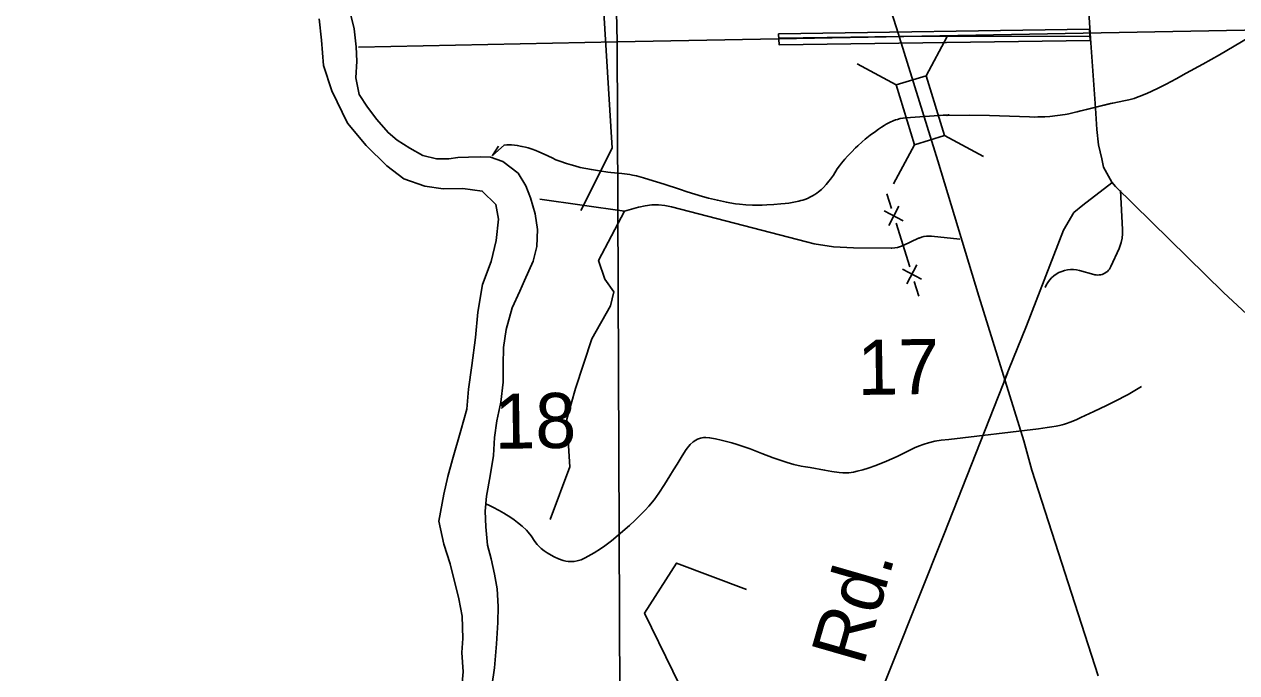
# Model space of a CAD drawing. Extents: x 2480962 to 2688785, y 277103 to 599240.
# Drawn here: x 2549065 to 2558984, y 512805 to 518104 of the extents above; entities that cross this region are included whole.
import ezdxf

# ---------------------------------------------------------------- set-up
doc = ezdxf.new("R2010")
doc.units = 0
for name, color, linetype in [('Bridges', 7, 'Continuous'), ('Lakes and Ponds', 7, 'Continuous'), ('Level 31', 7, 'Continuous'), ('Local Roads Improved', 7, 'Continuous'), ('Local Roads Related Text', 7, 'Continuous'), ('Local Roads Unimproved', 7, 'Continuous'), ('Narrow River Creek and Branch and Slough', 7, 'Continuous'), ('Section Lines', 7, 'Continuous'), ('Section Numbers', 7, 'Continuous'), ('Uninventoried Roads and Features', 7, 'Continuous'), ('US Routes Highway Center Lines', 7, 'Continuous')]:
    doc.layers.add(name, color=color, linetype=linetype)

msp = doc.modelspace()

# ---------------------------------------------------------------- linework, layer by layer
at = {"layer": 'Bridges'}
for p, q in [((2556443.493, 517683.952), (2556613.848, 518003.407)), ((2556198.589, 517609.402), (2555879.134, 517779.757)), ((2556592.593, 517194.143), (2556912.048, 517023.788)), ((2556347.688, 517119.593), (2556177.334, 516800.138))]:
    msp.add_line(p, q, dxfattribs=at)
msp.add_lwpolyline([(2556443.493, 517683.952), (2556592.593, 517194.143), (2556347.688, 517119.593), (2556198.589, 517609.402)], close=True, dxfattribs=at)
at = {"layer": 'Lakes and Ponds'}
for points in [[(2551706.475, 518297.392), (2551763.483, 518067.094), (2551780.13, 517918.82), (2551786.637, 517802.579), (2551777.231, 517666.226), (2551805.827, 517530.029), (2551874.285, 517426.068), (2551948.726, 517326.141), (2552041.202, 517218.269), (2552115.477, 517156.429), (2552219.77, 517090.702), (2552326.038, 517030.998), (2552438.165, 517003.391), (2552538.17, 517003.798), (2552612.131, 517014.123), (2552700.118, 517018.492), (2552796.114, 517020.888), (2552878.135, 517017.213), (2552980.288, 516983.552), (2553104.714, 516887.838), (2553167.172, 516783.852), (2553207.602, 516685.791), (2553244.172, 516555.64), (2553264.732, 516427.429), (2553259.335, 516289.088), (2553227.859, 516168.683), (2553158.546, 516010.035), (2553118.928, 515921.67), (2553055.511, 515787.103), (2553008.277, 515610.503), (2552986.924, 515462.074), (2552983.544, 515319.733), (2552984.156, 515179.412), (2552962.863, 515016.951), (2552931.526, 514864.472), (2552912.119, 514728.079), (2552904.765, 514579.707), (2552875.49, 514413.205), (2552846.214, 514246.702), (2552834.747, 514124.373), (2552841.298, 513998.109), (2552855.954, 513847.823), (2552884.445, 513735.68), (2552912.988, 513611.511), (2552933.514, 513491.317)], [(2552643.11, 512662.225), (2552656.455, 512812.626), (2552645.772, 512968.942), (2552653.266, 513085.241), (2552648.47, 513267.641), (2552619.857, 513407.848), (2552548.604, 513694.218), (2552497.892, 513856.384), (2552457.069, 514044.652), (2552498.118, 514263.322), (2552531.491, 514407.791), (2552568.88, 514548.268), (2552637.861, 514783.089), (2552685.103, 514957.683), (2552700.387, 515122.124), (2552725.541, 515316.675), (2552756.546, 515545.328), (2552775.646, 515751.881), (2552814.66, 515978.562), (2552885.85, 516165.283), (2552927.101, 516337.848), (2552944.35, 516510.316), (2552921.816, 516632.505), (2552811.338, 516740.304), (2552653.234, 516761.71), (2552493.235, 516759.052), (2552343.131, 516780.49), (2552170.852, 516841.93), (2552032.382, 516947.61), (2551861.648, 517113.297), (2551710.836, 517297.106), (2551581.677, 517561.188), (2551512.773, 517767.383), (2551497.871, 517973.798), (2551479.11, 518148.123)], [(2552933.514, 513491.317), (2552942.153, 513345.016), (2552940.721, 513214.709), (2552929.472, 513042.266), (2552912.328, 512845.744), (2552890.983, 512695.311)]]:
    msp.add_lwpolyline(points, dxfattribs=at)
at = {"layer": 'Level 31'}
msp.add_lwpolyline([(2555235.559, 518025.897), (2557780.108, 518065.349), (2557785.561, 517971.915), (2555240.419, 517937.097)], close=True, dxfattribs=at)
at = {"layer": 'Local Roads Improved'}
for p, q in [((2556220.975, 518003.129), (2555240.497, 517990.699)), ((2556220.544, 518003.226), (2557784.995, 518006.605)), ((2558034.221, 516746.416), (2558050.245, 516426.434)), ((2558020.762, 516270.733), (2557954.695, 516124.489)), ((2557815.55, 516059.112), (2557697.991, 516091.396))]:
    msp.add_line(p, q, dxfattribs=at)
for points in [[(2557703.159, 519302.004), (2557788.121, 517989.82), (2557829.028, 517417.116), (2557838.468, 517244.046), (2557854.202, 517118.177), (2557879.376, 517004.895), (2557895.109, 516935.667), (2557961.191, 516812.945), (2557992.658, 516778.331), (2558876.887, 515912.982), (2559606.927, 515233.289), (2560248.859, 514613.385), (2561340.772, 513559.232), (2561775.02, 513153.305), (2561878.862, 513024.289), (2561973.264, 512904.714), (2561992.144, 512851.219), (2562051.932, 512731.644)], [(2557963.071, 516808.225), (2557725.455, 516625.062), (2557651.2, 516565.658), (2557567.044, 516422.099), (2557265.074, 515639.946), (2557081.911, 515189.465)], [(2558050.245, 516426.434), (2558050.163, 516391.137), (2558046.392, 516356.041), (2558038.972, 516321.531), (2558027.987, 516287.986), (2558020.762, 516270.733)], [(2557697.991, 516091.396), (2557673.807, 516096.693), (2557649.203, 516099.433), (2557624.446, 516099.587), (2557599.809, 516097.153), (2557575.562, 516092.155), (2557551.97, 516084.652), (2557529.291, 516074.723), (2557507.774, 516062.477), (2557487.655, 516048.051), (2557469.156, 516031.6), (2557452.476, 516013.305), (2557437.8, 515993.367), (2557425.288, 515972.004), (2557415.928, 515951.589)], [(2557954.695, 516124.489), (2557949.013, 516113.486), (2557942.212, 516103.137), (2557934.366, 516093.556), (2557925.562, 516084.848), (2557915.897, 516077.106), (2557905.475, 516070.418), (2557894.411, 516064.857), (2557882.826, 516060.482), (2557870.847, 516057.342), (2557858.606, 516055.472), (2557846.236, 516054.89), (2557833.873, 516055.605), (2557821.653, 516057.609), (2557815.55, 516059.112)]]:
    msp.add_lwpolyline(points, dxfattribs=at)
at = {"layer": 'Local Roads Unimproved'}
msp.add_lwpolyline([(2554204.325, 503518.863), (2554920.249, 504314.334), (2555178.777, 504592.749), (2556093.569, 505109.805), (2556332.21, 505249.013), (2556153.229, 505726.295), (2555616.286, 507695.086), (2555457.192, 509166.707), (2555377.645, 509842.857), (2555656.06, 510618.441), (2555755.494, 511553.12), (2555755.494, 511851.421), (2556590.738, 513939.533), (2557107.794, 515252.06)], dxfattribs=at)
at = {"layer": 'Narrow River Creek and Branch and Slough'}
for points in [[(2551479.11, 518148.123), (2551497.871, 517973.798), (2551512.773, 517767.383), (2551581.677, 517561.188), (2551710.836, 517297.106), (2551861.648, 517113.297), (2552032.382, 516947.61), (2552170.852, 516841.93), (2552343.131, 516780.49), (2552493.235, 516759.052), (2552653.234, 516761.71), (2552811.338, 516740.304), (2552921.816, 516632.505), (2552944.35, 516510.316), (2552927.101, 516337.848), (2552885.85, 516165.283), (2552814.66, 515978.562), (2552775.646, 515751.881), (2552756.546, 515545.328), (2552725.541, 515316.675), (2552700.387, 515122.124), (2552685.103, 514957.683), (2552637.861, 514783.089), (2552568.88, 514548.268), (2552531.491, 514407.791), (2552498.118, 514263.322), (2552457.069, 514044.652), (2552497.892, 513856.384), (2552548.604, 513694.218), (2552619.857, 513407.848), (2552648.47, 513267.641), (2552653.266, 513085.241), (2552645.772, 512968.942), (2552656.455, 512812.626), (2552643.11, 512662.225)], [(2557957.261, 517457.583), (2558072.79, 517480.184), (2558101.405, 517486.722), (2558143.925, 517498.273), (2558164.958, 517505.075), (2558185.812, 517512.712), (2558235.733, 517533.109), (2558278.717, 517552.091), (2558352.657, 517587.441), (2558407.289, 517615.37), (2558488.402, 517658.818), (2558569.13, 517703.223), (2558705.955, 517778.515), (2558841.973, 517855.145), (2558962.626, 517925.575), (2559083.253, 517996.043)], [(2556562.398, 517358.324), (2556581.665, 517360.275), (2556596.114, 517361.647), (2556606.953, 517362.522), (2556623.222, 517363.43), (2556631.364, 517363.644), (2556612.164, 517359.487), (2556800.716, 517361.276), (2556961.905, 517357.715), (2557125.785, 517352.121), (2557289.648, 517346.56), (2557325.997, 517346.111), (2557357.789, 517346.467), (2557413.394, 517348.701), (2557455.074, 517351.659), (2557517.559, 517358.036), (2557580.009, 517366.585), (2557596.145, 517369.291), (2557610.15, 517371.994), (2557949.041, 517455.533), (2557967.14, 517460.046), (2557679.582, 517389.255), (2557706.584, 517397.116)], [(2552945.992, 517108.876), (2552895.366, 517031.213), (2552990.618, 517116.905), (2553012.087, 517119.001), (2553028.181, 517119.726), (2553052.213, 517119.319), (2553075.992, 517116.949), (2553098.146, 517113.444), (2553136.782, 517105.865), (2553165.607, 517098.961), (2553187.118, 517093.092), (2553219.172, 517083.166), (2553250.931, 517071.885), (2553276.095, 517061.729), (2553319.032, 517042.169), (2553382.513, 517011.714), (2553414.646, 516997.485), (2553447.535, 516984.844), (2553499.862, 516967.141), (2553539.34, 516954.698), (2553569.122, 516946.01), (2553614.14, 516934.284), (2553659.653, 516924.455), (2553704.562, 516916.29), (2553772.051, 516905.314), (2553839.675, 516895.322), (2553864.781, 516892.152), (2553953.08, 516884.232), (2553997.103, 516879.35), (2554018.991, 516875.997), (2554040.761, 516871.777), (2554073.78, 516864.124), (2554131.006, 516848.898), (2554173.584, 516836.336), (2554300.626, 516796.217), (2554425.247, 516755.603), (2554487.498, 516735.128), (2554549.993, 516715.219), (2554614.176, 516696.417), (2554662.581, 516683.59), (2554735.743, 516666.077), (2554809.726, 516650.227), (2554836.065, 516645.209), (2554882.256, 516638.015), (2554916.969, 516633.849), (2554969.132, 516629.387), (2555021.377, 516626.834), (2555050.389, 516626.222), (2555101.214, 516626.577), (2555139.36, 516627.862), (2555196.582, 516631.091), (2555253.76, 516635.454), (2555290.923, 516639.296), (2555318.638, 516643.089), (2555360.056, 516650.146), (2555401.415, 516658.717), (2555418.781, 516662.967), (2555433.739, 516667.232), (2555459.406, 516675.999), (2555478.248, 516683.732), (2555492.158, 516690.218), (2555512.685, 516701.109), (2555532.821, 516713.462), (2555549.465, 516724.962), (2555563.383, 516735.492), (2555586.431, 516754.949), (2555602.741, 516770.382), (2555625.876, 516794.844), (2555647.711, 516820.831), (2555661.528, 516839.094), (2555683.958, 516872.112), (2555716.288, 516922.293), (2555733.219, 516946.785), (2555751.501, 516970.328), (2555778.919, 517002.211), (2555800.024, 517025.595), (2555832.565, 517059.937), (2555866.189, 517093.551), (2555885.308, 517111.791), (2555919.4, 517142.483), (2555945.598, 517164.635), (2555986.099, 517196.783), (2556028.291, 517228.027), (2556054.548, 517246.581), (2556077.852, 517262.348), (2556098.54, 517275.56), (2556116.897, 517286.52), (2556133.175, 517295.548), (2556147.597, 517302.949), (2556173.27, 517314.607), (2556192.916, 517322.121), (2556207.886, 517326.978), (2556230.747, 517332.888), (2556254.123, 517336.988), (2556276.648, 517339.11), (2556585.682, 517360.137)], [(2557361.143, 514797.708), (2557434.166, 514808.755), (2557470.639, 514814.546), (2557507.083, 514820.652), (2557533.109, 514825.851), (2557555.646, 514831.438), (2557575.192, 514837.038), (2557592.166, 514842.431), (2557621.594, 514852.84), (2557643.443, 514861.339), (2557675.879, 514874.965), (2557707.935, 514889.35), (2557814.049, 514938.897), (2557919.401, 514989.771), (2557988.317, 515023.744), (2558022.657, 515040.956), (2558056.858, 515058.481), (2558094.451, 515078.592), (2558122.341, 515094.204), (2558163.792, 515118.315), (2558204.906, 515143.052)], [(2552840.523, 514185.987), (2552870.678, 514172.062), (2552898.711, 514158.493), (2552950.078, 514131.865), (2552989.323, 514109.692), (2553046.931, 514073.301), (2553074.249, 514053.851), (2553100.011, 514033.658), (2553137.688, 514002.885), (2553173.874, 513970.196), (2553188.395, 513954.141), (2553211.086, 513923.819), (2553243.023, 513876.564), (2553260.145, 513853.821), (2553279.323, 513832.703), (2553294.038, 513819.481), (2553317.564, 513801.725), (2553342.645, 513785.106), (2553374.718, 513765.657), (2553399.166, 513752.466), (2553436.488, 513735.271), (2553474.619, 513721.632), (2553496.299, 513716.406), (2553515.964, 513713.766), (2553533.534, 513712.908), (2553564.668, 513714.588), (2553587.966, 513718.439), (2553622.082, 513728.254), (2553638.482, 513734.927), (2553654.268, 513742.747), (2553726.28, 513784.231), (2553777.9, 513817.178), (2553815.491, 513843.065), (2553870.407, 513884.006), (2553923.972, 513927.756), (2554015.968, 514007.684), (2554060.514, 514048.801), (2554103.837, 514091.631), (2554145.065, 514134.415), (2554175.293, 514167.002), (2554218.376, 514217.594), (2554238.462, 514244.006), (2554257.311, 514271.374), (2554302.827, 514342.467), (2554347.335, 514414.116), (2554376.466, 514461.695), (2554405.591, 514509.279), (2554439.809, 514564.856), (2554474.436, 514620.301), (2554487.685, 514639.441), (2554500.931, 514655.656), (2554513.648, 514669.153), (2554538.082, 514690.508), (2554557.922, 514704.007), (2554573.482, 514712.366), (2554597.659, 514721.54), (2554610.025, 514724.413), (2554622.516, 514726.021), (2554640.193, 514726.62), (2554671.477, 514724.609), (2554718.634, 514716.315), (2554765.12, 514704.845), (2554852.675, 514682.62), (2554896.236, 514670.701), (2554939.381, 514657.225), (2555003.116, 514634.289), (2555097.702, 514597.524), (2555192.812, 514562.004), (2555305.235, 514523.621), (2555362.11, 514506.789), (2555419.87, 514493.226), (2555456.824, 514487.542), (2555493.813, 514482.637), (2555612.652, 514460.836), (2555672.056, 514449.646), (2555731.476, 514440.293), (2555761.144, 514437.752), (2555787.164, 514437.695), (2555809.962, 514439.142), (2555849.888, 514444.63), (2555879.821, 514450.857), (2555924.635, 514462.889), (2555969.26, 514477.261), (2556030.793, 514499.332), (2556119.62, 514534.6), (2556207.131, 514572.389), (2556250.844, 514593.216), (2556315.427, 514626.304), (2556348.118, 514642.262), (2556381.593, 514656.954), (2556426.702, 514673.712), (2556461.087, 514684.297), (2556513.437, 514696.685), (2556566.564, 514704.506), (2556629.991, 514710.712), (2557361.143, 514797.708)]]:
    msp.add_lwpolyline(points, dxfattribs=at)
at = {"layer": 'Section Lines'}
for p, q in [((2553798.498, 523273.815), (2553915.727, 517960.418)), ((2553915.727, 517960.418), (2559193.211, 518058.767)), ((2551798.401, 517915.679), (2553916.286, 517960.413)), ((2553915.727, 517960.418), (2553938.346, 512605.607))]:
    msp.add_line(p, q, dxfattribs=at)
at = {"layer": 'Uninventoried Roads and Features'}
for p, q in [((2553975.948, 516577.351), (2553283.973, 516674.077)), ((2556122.248, 516717.295), (2556159.465, 516597.964)), ((2554090.945, 516609.569), (2553975.948, 516577.351)), ((2555465.385, 516325.228), (2554359.008, 516612.168)), ((2556256.347, 516497.241), (2556099.799, 516579.356)), ((2556219.13, 516616.572), (2556137.016, 516460.024)), ((2556196.682, 516478.633), (2556308.332, 516120.639)), ((2556718.875, 516347.963), (2556487.242, 516372.613)), ((2556157.147, 516274.677), (2555847.541, 516275.783)), ((2556381.811, 516355.087), (2556255.215, 516296.19)), ((2556405.215, 516019.916), (2556248.667, 516102.031)), ((2556367.998, 516139.247), (2556285.884, 515982.699)), ((2556345.549, 516001.308), (2556382.766, 515881.977))]:
    msp.add_line(p, q, dxfattribs=at)
for points in [[(2553618.996, 516581.172), (2553875.889, 517090.754), (2553776.224, 518690.164), (2553348.205, 519354.453), (2553270.132, 519519.068), (2553317.416, 520004.01), (2553329.612, 520185.531), (2553231.852, 520264.951), (2553098.345, 520295.563), (2552481.954, 520715.656), (2552329.113, 520749.811), (2552215.485, 520746.026), (2552047.244, 520887.951), (2551544.332, 521537.514), (2551338.109, 521973.949), (2551177.128, 522141.069), (2551125.581, 522331.194), (2551119.345, 522574.141), (2551130.857, 523446.22), (2551153.245, 524031.061)], [(2553975.948, 516577.351), (2553763.026, 516174.584), (2553815.85, 516021.129), (2553887.084, 515916.2), (2553862.131, 515801.984), (2553708.88, 515533.285), (2553575.395, 515127.952), (2553502.783, 514876.002), (2553528.922, 514488.707), (2553367.019, 514055.905)], [(2554359.008, 516612.168), (2554306.223, 516622.945), (2554252.6, 516628.146), (2554198.728, 516627.712), (2554145.196, 516621.651), (2554092.59, 516610.027), (2554090.945, 516609.569)], [(2556487.242, 516372.613), (2556466.357, 516373.735), (2556445.469, 516372.667), (2556424.807, 516369.422), (2556404.598, 516364.035), (2556385.062, 516356.565), (2556381.811, 516355.087)], [(2555847.541, 516275.783), (2555686.156, 516284.819), (2555526.6, 516310.676), (2555465.385, 516325.228)], [(2556255.215, 516296.19), (2556232.833, 516287.17), (2556209.632, 516280.539), (2556185.865, 516276.37), (2556161.791, 516274.707), (2556157.147, 516274.677)], [(2555788.627, 511811.56), (2555421.674, 511857.651), (2554603.699, 512343.894), (2554139.83, 513291.154), (2554400.428, 513700.491), (2554974.63, 513486.108)]]:
    msp.add_lwpolyline(points, dxfattribs=at)
at = {"layer": 'US Routes Highway Center Lines'}
msp.add_lwpolyline([(2557850.815, 512779.744), (2557308.505, 514460.906), (2557243.428, 514699.522), (2556874.657, 515881.759), (2556538.425, 516988.071), (2556200.08, 518074.521), (2555800.883, 519320.006), (2555475.497, 520350.395), (2555388.727, 520719.166), (2554835.57, 522476.251), (2554347.491, 524059.797), (2553750.95, 525936.19), (2553534.026, 526684.578), (2553056.793, 528257.278), (2552536.175, 529938.44), (2551928.788, 531890.757), (2551646.786, 532812.684), (2550779.09, 535632.697), (2550215.087, 537422.321), (2549868.009, 538626.25), (2549759.547, 538984.175), (2549065.39, 541099.184)], dxfattribs=at)

# ---------------------------------------------------------------- texts
at = {"layer": 'Local Roads Related Text'}
msp.add_text('Rd.', height=450, rotation=73.9194528, dxfattribs=at).set_placement((2555929.068, 512850.005))
at = {"layer": 'Section Numbers'}
for s, p in [('17', (2555883.385, 515074.36)), ('18', (2552913.828, 514633.896))]:
    msp.add_text(s, height=450, rotation=0.8220444, dxfattribs=at).set_placement(p)

doc.saveas('drawing.dxf')
